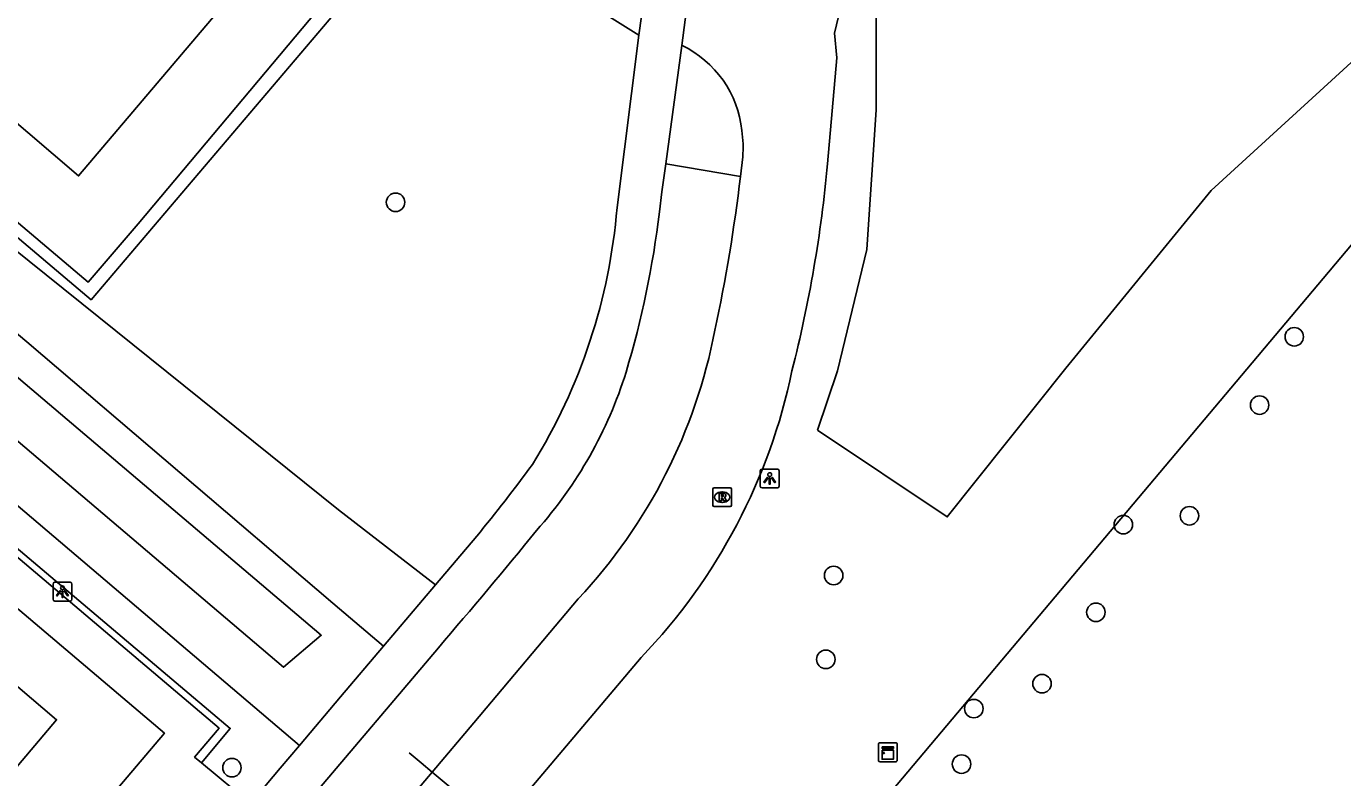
# Model space of a CAD drawing. Extents: x 156414 to 157775, y 382335 to 383765.
# Drawn here: x 156974.7 to 157044.3, y 382496.1 to 382535.8 of the extents above; entities that cross this region are included whole.
import ezdxf

# ---------------------------------------------------------------- set-up
doc = ezdxf.new("R2010")
doc.units = 0
for name, color, linetype in [('IMGEO_Berm_groen', 7, 'Continuous'), ('IMGEO_Boom', 7, 'Continuous'), ('IMGEO_Duiker', 7, 'Continuous'), ('IMGEO_Groenvoorziening', 7, 'Continuous'), ('IMGEO_Haag', 7, 'Continuous'), ('IMGEO_Kast', 7, 'Continuous'), ('IMGEO_Lichtpunt', 7, 'Continuous'), ('IMGEO_Pand', 7, 'Continuous'), ('IMGEO_Rijbaan_lokaal_open', 7, 'Continuous'), ('IMGEO_Rioolput', 7, 'Continuous'), ('IMGEO_Voetpad_open', 7, 'Continuous'), ('IMGEO_Waterloop', 7, 'Continuous')]:
    doc.layers.add(name, color=color, linetype=linetype)

msp = doc.modelspace()

# ---------------------------------------------------------------- linework, layer by layer
at = {"layer": 'IMGEO_Berm_groen'}
for points in [[(156989.121, 382497.781), (156885.563, 382585.876), (156913.451, 382619.915), (156947.927, 382660.436), (156969.261, 382683.807), (156976.375, 382691.256)], [(156887.078, 382336.95), (156893.199, 382344.307), (157056.005, 382537.641), (157057.216, 382539.327), (157058.277, 382541.11), (157059.182, 382542.978), (157059.923, 382544.917), (157060.494, 382546.913), (157060.892, 382548.95), (157061.114, 382551.013), (157061.158, 382553.088), (157061.023, 382555.16), (157060.161, 382560.549)]]:
    msp.add_lwpolyline(points, dxfattribs=at)
at = {"layer": 'IMGEO_Boom'}
for centre in [(156994.208, 382526.495), (157041.716, 382519.386), (157039.883, 382515.777), (157032.68, 382509.459), (157036.174, 382509.928), (157017.366, 382506.772), (157031.23, 382504.825), (157016.952, 382502.339), (157028.381, 382501.052), (157024.776, 382499.737), (156985.556, 382496.615), (157024.126, 382496.802)]:
    msp.add_circle(centre, 0.489, dxfattribs=at)
at = {"layer": 'IMGEO_Duiker'}
msp.add_lwpolyline([(157000.92, 382492.4), (157000.105, 382493.08), (156999.613, 382493.491), (156996.146, 382496.385), (156995.556, 382496.877), (156994.92, 382497.408)], dxfattribs=at)
at = {"layer": 'IMGEO_Groenvoorziening'}
for points in [[(156980.161, 382688.027), (156972.98, 382679.885), (156951.724, 382654.157), (156930.591, 382629.503), (156894.284, 382586.815), (156936.438, 382551.218), (156974.72, 382519.113), (156990.891, 382505.312), (156993.571, 382503.037)], [(156980.161, 382688.027), (156981.799, 382686.639), (156940.772, 382637.701), (156895.927, 382586.799), (156991.196, 382510.245), (156996.315, 382506.277)], [(157016.506, 382514.447), (157017.567, 382517.589), (157019.118, 382523.995), (157019.607, 382531.381), (157019.607, 382536.318), (157023.26, 382543.337), (157028.197, 382552.232), (157035.991, 382555.66), (157057.685, 382555.926), (157058.046, 382547.091), (157050.252, 382538.95), (157037.317, 382527.117), (157029.646, 382517.732), (157023.367, 382509.864), (157016.506, 382514.447)]]:
    msp.add_lwpolyline(points, dxfattribs=at)
at = {"layer": 'IMGEO_Haag'}
for points in [[(156986.214, 382682.315), (156986.444, 382682.612), (156986.719, 382682.899), (156984.174, 382685.107), (156900.751, 382586.801), (156978.115, 382521.345), (156996.382, 382542.842), (156996.633, 382543.163)], [(156995.995, 382543.705), (156980.608, 382525.348), (156977.949, 382522.266), (156901.626, 382586.899), (156942.915, 382635.543), (156984.143, 382684.067), (156986.214, 382682.315)], [(156983.94, 382496.877), (156985.472, 382498.688), (156938.603, 382538.304), (156891.556, 382578.272), (156891.296, 382577.994)], [(157012.442, 382527.854), (157008.492, 382528.535)]]:
    msp.add_lwpolyline(points, dxfattribs=at)
at = {"layer": 'IMGEO_Kast'}
for p, q in [((157019.729, 382497.005), (157019.729, 382497.846)), ((157019.729, 382497.846), (157019.729, 382497.005)), ((157019.804, 382497.93), (157020.645, 382497.93)), ((157020.645, 382497.93), (157019.804, 382497.93)), ((157020.729, 382497.855), (157020.729, 382497.014)), ((157020.729, 382497.014), (157020.729, 382497.855)), ((157020.654, 382496.93), (157019.813, 382496.93)), ((157019.813, 382496.93), (157020.654, 382496.93))]:
    msp.add_line(p, q, dxfattribs=at)
for points in [[(157019.924, 382497.72), (157020.524, 382497.72), (157020.524, 382497.635), (157019.924, 382497.635), (157019.924, 382497.72)], [(157019.924, 382497.545), (157020.524, 382497.545), (157020.524, 382497.056), (157019.924, 382497.056), (157019.924, 382497.545)]]:
    msp.add_lwpolyline(points, dxfattribs=at)
msp.add_circle((157020.008, 382497.394), 0.0377, dxfattribs=at)
for centre, start, end in [((157019.807, 382497.852), 92.4484, 184.28452), ((157019.807, 382497.852), 92.4484, 184.28452), ((157020.651, 382497.852), 2.4484, 94.28452), ((157020.651, 382497.852), 2.4484, 94.28452), ((157019.807, 382497.008), 182.4484, 274.28452), ((157019.807, 382497.008), 182.4484, 274.28452), ((157020.651, 382497.008), 272.4484, 4.28452), ((157020.651, 382497.008), 272.4484, 4.28452)]:
    msp.add_arc(centre, 0.0779, start, end, dxfattribs=at)
at = {"layer": 'IMGEO_Lichtpunt'}
for p, q in [((157013.487, 382512.303), (157013.487, 382511.496)), ((157013.487, 382512.303), (157013.487, 382511.496)), ((157014.389, 382512.398), (157013.581, 382512.398)), ((157014.389, 382512.398), (157013.581, 382512.398)), ((157014.483, 382511.496), (157014.483, 382512.303)), ((157014.483, 382511.496), (157014.483, 382512.303)), ((157013.581, 382511.402), (157014.389, 382511.402)), ((157013.581, 382511.402), (157014.389, 382511.402)), ((156977.001, 382506.415), (156976.193, 382506.415)), ((156977.001, 382506.415), (156976.193, 382506.415)), ((156976.099, 382506.32), (156976.099, 382505.513)), ((156976.099, 382506.32), (156976.099, 382505.513)), ((156977.095, 382505.513), (156977.095, 382506.32)), ((156977.095, 382505.513), (156977.095, 382506.32)), ((156976.193, 382505.419), (156977.001, 382505.419)), ((156976.193, 382505.419), (156977.001, 382505.419))]:
    msp.add_line(p, q, dxfattribs=at)
for points in [[(157013.861, 382511.967), (157013.9, 382511.939), (157013.712, 382511.677), (157013.674, 382511.704), (157013.861, 382511.967)], [(157014.073, 382511.939), (157014.111, 382511.966), (157014.298, 382511.704), (157014.259, 382511.676), (157014.073, 382511.939)], [(157013.963, 382511.919), (157014.01, 382511.919), (157014.01, 382511.597), (157013.963, 382511.597), (157013.963, 382511.919)], [(156976.473, 382505.984), (156976.512, 382505.956), (156976.324, 382505.694), (156976.286, 382505.721), (156976.473, 382505.984)], [(156976.575, 382505.936), (156976.622, 382505.936), (156976.622, 382505.614), (156976.575, 382505.614), (156976.575, 382505.936)], [(156976.685, 382505.956), (156976.723, 382505.983), (156976.91, 382505.721), (156976.871, 382505.693), (156976.685, 382505.956)]]:
    msp.add_lwpolyline(points, dxfattribs=at)
for centre in [(157013.986, 382512.101), (156976.598, 382506.118)]:
    msp.add_circle(centre, 0.0994, dxfattribs=at)
for centre, start, end in [((157013.581, 382512.303), 90, 180), ((157013.581, 382512.303), 90, 180), ((157014.389, 382512.303), 0, 90), ((157014.389, 382512.303), 0, 90), ((157013.581, 382511.496), 180, 270), ((157013.581, 382511.496), 180, 270), ((157014.389, 382511.496), 270, 0), ((157014.389, 382511.496), 270, 360), ((156976.193, 382506.32), 90, 180), ((156976.193, 382506.32), 90, 180), ((156977.001, 382506.32), 0, 90), ((156977.001, 382506.32), 0, 90), ((156976.193, 382505.513), 180, 270), ((156976.193, 382505.513), 180, 270), ((156977.001, 382505.513), 270, 0), ((156977.001, 382505.513), 270, 360)]:
    msp.add_arc(centre, 0.0946, start, end, dxfattribs=at)
at = {"layer": 'IMGEO_Pand'}
for points in [[(156982.117, 382546.872), (156985.394, 382550.663), (156991.994, 382545.054), (156977.449, 382527.892), (156970.862, 382533.51), (156972.786, 382535.791), (156972.643, 382535.912)], [(156971.572, 382503.148), (156976.288, 382499.151), (156971.205, 382493.155)]]:
    msp.add_lwpolyline(points, dxfattribs=at)
at = {"layer": 'IMGEO_Rijbaan_lokaal_open'}
for points in [[(157009.966, 382539.677), (157009.349, 382534.784)], [(157017.958, 382537.721), (157017.411, 382535.437), (157017.53, 382534.13), (157017.044, 382528.533)], [(157012.56, 382528.892), (157012.442, 382527.854)], [(157003.868, 382505.542), (156998.341, 382498.988), (156996.146, 382496.385), (156940.002, 382430.048)], [(157007.195, 382502.44), (157001.79, 382496.06), (156999.613, 382493.491), (156945.456, 382429.481), (156942.049, 382425.461)]]:
    msp.add_lwpolyline(points, dxfattribs=at)
for centre, radius, start, end in [((157006.899, 382529.696), 5.647, 5.99635, 64.28466), ((157006.033, 382529.379), 6.545, 355.73298, 7.96489), ((156947.205, 382534.897), 70.128, 345.71171, 354.79361), ((156923.415, 382538.556), 89.668, 347.87942, 353.14563), ((156983.077, 382525.046), 28.507, 316.82917, 349.24864), ((156984.789, 382523.897), 31.023, 316.23932, 348.26823)]:
    msp.add_arc(centre, radius, start, end, dxfattribs=at)
at = {"layer": 'IMGEO_Rioolput'}
for p, q in [((157010.972, 382510.485), (157010.972, 382511.337)), ((157011.047, 382511.411), (157011.899, 382511.411)), ((157011.973, 382511.337), (157011.973, 382510.485)), ((157011.483, 382510.631), (157011.458, 382510.631)), ((157011.46, 382511.191), (157011.485, 382511.191)), ((157011.899, 382510.411), (157011.047, 382510.411))]:
    msp.add_line(p, q, dxfattribs=at)
for points in [[(157010.972, 382510.485), (157010.972, 382511.337)], [(157011.047, 382511.411), (157011.899, 382511.411)], [(157011.973, 382511.337), (157011.973, 382510.485)], [(157011.561, 382511.109), (157011.309, 382511.111), (157011.309, 382510.711)], [(157011.309, 382510.711), (157011.433, 382510.711), (157011.433, 382510.873), (157011.444, 382510.873)], [(157011.487, 382511.03), (157011.433, 382511.03), (157011.433, 382510.949)], [(157011.433, 382510.949), (157011.485, 382510.949)], [(157011.491, 382510.844), (157011.562, 382510.711), (157011.702, 382510.711), (157011.637, 382510.837)], [(157011.899, 382510.411), (157011.047, 382510.411)]]:
    msp.add_lwpolyline(points, dxfattribs=at)
for centre, radius, start, end in [((157011.049, 382511.335), 0.0765, 91.55205, 178.44795), ((157011.049, 382511.335), 0.0765, 91.55205, 178.44795), ((157011.897, 382511.335), 0.0765, 1.55205, 88.44795), ((157011.897, 382511.335), 0.0765, 1.55205, 88.44795), ((157011.443, 382510.82), 0.0533, 26.02933, 88.69889), ((157011.469, 382511.138), 0.19, 274.7715, 282.96867), ((157011.493, 382510.934), 0.0964, 77.00612, 93.18647), ((157011.507, 382510.991), 0.0378, 276.66336, 79.67722), ((157011.56, 382510.999), 0.109, 350.36119, 89.41601), ((157011.558, 382510.999), 0.112, 277.58423, 350.98172), ((157011.542, 382510.784), 0.108, 29.51342, 73.79051), ((157011.049, 382510.487), 0.0765, 181.55205, 268.44795), ((157011.049, 382510.487), 0.0765, 181.55205, 268.44795), ((157011.897, 382510.487), 0.0765, 271.55205, 358.44795), ((157011.897, 382510.487), 0.0765, 271.55205, 358.44795)]:
    msp.add_arc(centre, radius, start, end, dxfattribs=at)
for centre, major_axis, ratio, start_param, end_param in [((157011.459, 382510.911), (-0.387, 0.002), 0.722429, 4.712389, 7.853982), ((157011.484, 382510.911), (-0.39, 0.002), 0.717154, 1.570796, 4.712389)]:
    msp.add_ellipse(centre, major_axis=major_axis, ratio=ratio, start_param=start_param, end_param=end_param, dxfattribs=at)
at = {"layer": 'IMGEO_Voetpad_open'}
for points in [[(156891.296, 382577.994), (156891.573, 382577.76), (156984.878, 382498.701), (156983.583, 382497.172), (156983.94, 382496.877)], [(157007.061, 382535.326), (157005.095, 382536.554)], [(157007.205, 382536.336), (157007.061, 382535.326)], [(156962.546, 382475.543), (156981.989, 382498.437), (156938.049, 382535.675)], [(157005.917, 382526.219), (157007.061, 382535.326)], [(157008.492, 382528.535), (157009.349, 382534.784)], [(157008.492, 382528.535), (157008.287, 382527.043), (157008.153, 382525.994)], [(156996.315, 382506.277), (156998.499, 382508.854)], [(156993.571, 382503.037), (156996.315, 382506.277)], [(156996.469, 382502.953), (156989.688, 382494.944), (156968.026, 382469.358), (156935.62, 382431.055)], [(156993.571, 382503.037), (156991.294, 382500.35), (156989.121, 382497.781)], [(156986.539, 382494.729), (156988.109, 382496.584), (156989.121, 382497.781)], [(156986.539, 382494.729), (156983.94, 382496.877)]]:
    msp.add_lwpolyline(points, dxfattribs=at)
for centre, radius, start, end in [((156975.51, 382528.71), 30.508, 328.19533, 355.31723), ((156958.801, 382531.82), 49.694, 343.28122, 353.26758), ((156984.595, 382524.323), 22.835, 318.35255, 342.67764), ((156928.415, 382566.421), 90.696, 320.60057, 323.62426), ((156761.705, 382704.904), 309.674, 319.297, 320.79231)]:
    msp.add_arc(centre, radius, start, end, dxfattribs=at)
at = {"layer": 'IMGEO_Waterloop'}
msp.add_lwpolyline([(156976.651, 382689.094), (156938.817, 382644.211), (156919.284, 382621.196), (156897.458, 382595.718), (156888.498, 382585.952), (156917.84, 382561.833), (156974.953, 382513.255), (156988.286, 382501.918), (156990.282, 382503.616), (156950.791, 382537.119), (156911.895, 382569.901), (156892.83, 382586.334), (156913.254, 382611.005), (156944.082, 382646.376), (156967.14, 382674.699), (156978.605, 382687.65), (156976.651, 382689.094)], dxfattribs=at)

doc.saveas('drawing.dxf')
